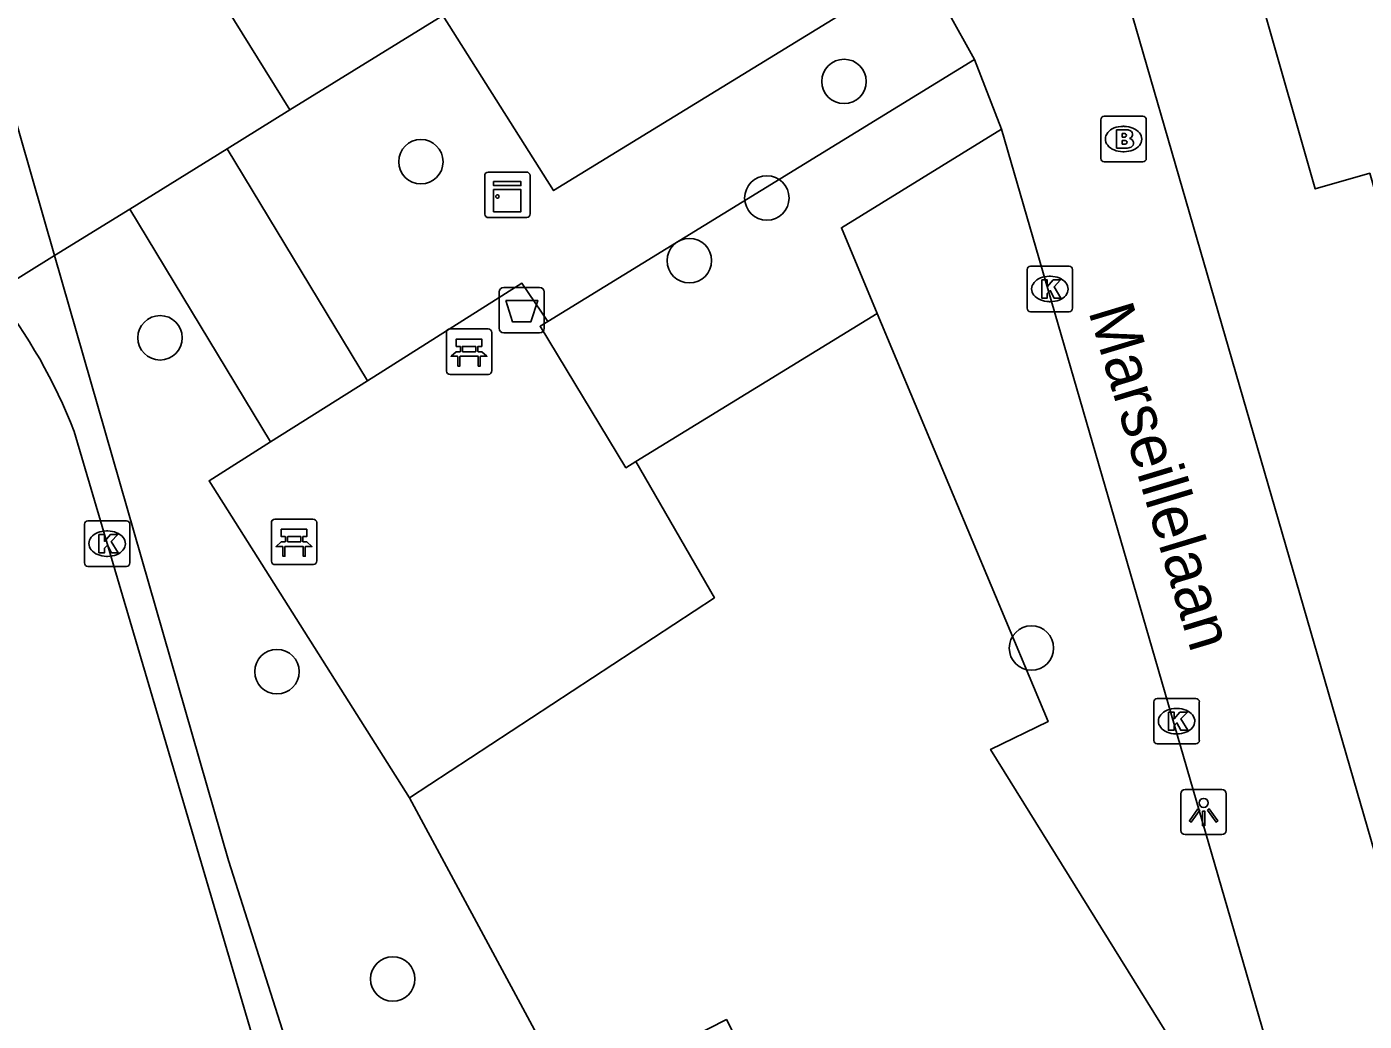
# Model space of a CAD drawing. Extents: x 158461 to 159795, y 387220 to 388672.
# Drawn here: x 159042.2 to 159071.64, y 388010.24 to 388032.14 of the extents above; entities that cross this region are included whole.
import ezdxf

# ---------------------------------------------------------------- set-up
doc = ezdxf.new("R2010")
doc.units = 0
for name, color, linetype in [('IMGEO_Afvalbak', 7, 'Continuous'), ('IMGEO_Bank', 7, 'Continuous'), ('IMGEO_Boom', 7, 'Continuous'), ('IMGEO_Brandkraan', 7, 'Continuous'), ('IMGEO_Groenvoorziening', 7, 'Continuous'), ('IMGEO_Kast', 7, 'Continuous'), ('IMGEO_Kolk', 7, 'Continuous'), ('IMGEO_Lichtpunt', 7, 'Continuous'), ('IMGEO_Openbare_ruimte_label', 7, 'Continuous'), ('IMGEO_Pand', 7, 'Continuous'), ('IMGEO_Rijbaan_lokaal_open', 7, 'Continuous'), ('IMGEO_Voetpad_open', 7, 'Continuous')]:
    doc.layers.add(name, color=color, linetype=linetype)

msp = doc.modelspace()

# ---------------------------------------------------------------- linework, layer by layer
at = {"layer": 'IMGEO_Afvalbak'}
for p, q in [((159052.597, 388025.499), (159052.597, 388026.299)), ((159052.597, 388026.299), (159052.597, 388025.499)), ((159052.697, 388026.399), (159053.487, 388026.399)), ((159053.487, 388026.399), (159052.697, 388026.399)), ((159053.587, 388026.299), (159053.587, 388025.499)), ((159053.587, 388025.499), (159053.587, 388026.299)), ((159053.487, 388025.399), (159052.697, 388025.399)), ((159052.697, 388025.399), (159053.487, 388025.399))]:
    msp.add_line(p, q, dxfattribs=at)
msp.add_lwpolyline([(159052.74, 388026.113), (159053.444, 388026.113), (159053.295, 388025.643), (159052.889, 388025.643), (159052.74, 388026.113)], dxfattribs=at)
for centre, start, end in [((159052.697, 388026.299), 90, 180), ((159052.697, 388026.299), 90, 180), ((159053.487, 388026.299), 0, 90), ((159053.487, 388026.299), 360, 90), ((159052.697, 388025.499), 180, 270), ((159052.697, 388025.499), 180, 270), ((159053.487, 388025.499), 270, 0), ((159053.487, 388025.499), 270, 0)]:
    msp.add_arc(centre, 0.1, start, end, dxfattribs=at)
at = {"layer": 'IMGEO_Bank'}
for p, q in [((159051.434, 388024.558), (159051.434, 388025.399)), ((159051.434, 388025.399), (159051.434, 388024.558)), ((159051.509, 388025.483), (159052.35, 388025.483)), ((159052.35, 388025.483), (159051.509, 388025.483)), ((159052.434, 388025.408), (159052.434, 388024.567)), ((159052.434, 388024.567), (159052.434, 388025.408)), ((159051.743, 388024.989), (159051.743, 388025.095)), ((159051.787, 388025.095), (159051.787, 388024.989)), ((159052.075, 388025.101), (159051.793, 388025.101)), ((159052.081, 388024.989), (159052.081, 388025.095)), ((159052.125, 388025.095), (159052.125, 388024.989)), ((159052.131, 388024.881), (159051.738, 388024.881)), ((159051.793, 388024.983), (159052.075, 388024.983)), ((159052.359, 388024.483), (159051.518, 388024.483)), ((159051.518, 388024.483), (159052.359, 388024.483)), ((159047.582, 388020.371), (159047.582, 388021.212)), ((159047.582, 388021.212), (159047.582, 388020.371)), ((159047.657, 388021.296), (159048.498, 388021.296)), ((159048.498, 388021.296), (159047.657, 388021.296)), ((159048.582, 388021.221), (159048.582, 388020.38)), ((159048.582, 388020.38), (159048.582, 388021.221)), ((159047.891, 388020.802), (159047.891, 388020.908)), ((159047.935, 388020.908), (159047.935, 388020.802)), ((159048.223, 388020.914), (159047.941, 388020.914)), ((159048.229, 388020.802), (159048.229, 388020.908)), ((159048.273, 388020.908), (159048.273, 388020.802)), ((159048.279, 388020.694), (159047.886, 388020.694)), ((159047.941, 388020.796), (159048.223, 388020.796)), ((159048.507, 388020.296), (159047.666, 388020.296)), ((159047.666, 388020.296), (159048.507, 388020.296))]:
    msp.add_line(p, q, dxfattribs=at)
for points in [[(159051.737, 388025.101), (159051.651, 388025.101), (159051.651, 388025.262), (159052.214, 388025.262), (159052.214, 388025.101), (159052.131, 388025.101)], [(159051.681, 388024.881), (159051.539, 388024.881), (159051.651, 388024.983), (159051.737, 388024.983)], [(159051.731, 388024.874), (159051.731, 388024.667), (159051.688, 388024.667), (159051.688, 388024.874)], [(159052.131, 388024.983), (159052.214, 388024.983), (159052.326, 388024.881), (159052.187, 388024.881)], [(159052.181, 388024.874), (159052.181, 388024.667), (159052.137, 388024.667), (159052.137, 388024.874)], [(159047.885, 388020.914), (159047.799, 388020.914), (159047.799, 388021.075), (159048.362, 388021.075), (159048.362, 388020.914), (159048.279, 388020.914)], [(159047.829, 388020.694), (159047.687, 388020.694), (159047.799, 388020.796), (159047.885, 388020.796)], [(159047.879, 388020.687), (159047.879, 388020.48), (159047.836, 388020.48), (159047.836, 388020.687)], [(159048.279, 388020.796), (159048.362, 388020.796), (159048.474, 388020.694), (159048.335, 388020.694)], [(159048.329, 388020.687), (159048.329, 388020.48), (159048.285, 388020.48), (159048.285, 388020.687)]]:
    msp.add_lwpolyline(points, dxfattribs=at)
for centre, radius, start, end in [((159051.512, 388025.405), 0.0779, 92.4484, 184.2845), ((159051.512, 388025.405), 0.0779, 92.4484, 184.2845), ((159052.356, 388025.405), 0.0779, 2.4484, 94.2845), ((159052.356, 388025.405), 0.0779, 2.4484, 94.2845), ((159051.736, 388025.094), 0.00671, 2.8957, 87.1043), ((159051.793, 388025.094), 0.00671, 92.8957, 177.1043), ((159052.075, 388025.094), 0.00671, 2.8957, 87.1043), ((159052.132, 388025.094), 0.00671, 92.8957, 177.1043), ((159051.681, 388024.874), 0.00671, 2.8957, 87.1043), ((159051.738, 388024.874), 0.00671, 92.8957, 177.1043), ((159051.736, 388024.99), 0.00671, 272.8957, 357.1043), ((159051.793, 388024.99), 0.00671, 182.8957, 267.1043), ((159052.075, 388024.99), 0.00671, 272.8957, 357.1043), ((159052.132, 388024.99), 0.00671, 182.8957, 267.1043), ((159052.13, 388024.874), 0.00671, 2.8957, 87.1043), ((159052.187, 388024.874), 0.00671, 92.8957, 177.1043), ((159051.512, 388024.561), 0.0779, 182.4484, 274.2845), ((159051.512, 388024.561), 0.0779, 182.4484, 274.2845), ((159052.356, 388024.561), 0.0779, 272.4484, 4.2845), ((159052.356, 388024.561), 0.0779, 272.4484, 4.2845), ((159047.66, 388021.218), 0.0779, 92.4484, 184.2845), ((159047.66, 388021.218), 0.0779, 92.4484, 184.2845), ((159048.504, 388021.218), 0.0779, 2.4484, 94.2845), ((159048.504, 388021.218), 0.0779, 2.4484, 94.2845), ((159047.884, 388020.907), 0.00671, 2.8957, 87.1043), ((159047.941, 388020.907), 0.00671, 92.8957, 177.1043), ((159048.223, 388020.907), 0.00671, 2.8957, 87.1043), ((159048.28, 388020.907), 0.00671, 92.8957, 177.1043), ((159047.829, 388020.687), 0.00671, 2.8957, 87.1043), ((159047.886, 388020.687), 0.00671, 92.8957, 177.1043), ((159047.884, 388020.803), 0.00671, 272.8957, 357.1043), ((159047.941, 388020.803), 0.00671, 182.8957, 267.1043), ((159048.223, 388020.803), 0.00671, 272.8957, 357.1043), ((159048.28, 388020.803), 0.00671, 182.8957, 267.1043), ((159048.278, 388020.687), 0.00671, 2.8957, 87.1043), ((159048.335, 388020.687), 0.00671, 92.8957, 177.1043), ((159047.66, 388020.374), 0.0779, 182.4484, 274.2845), ((159047.66, 388020.374), 0.0779, 182.4484, 274.2845), ((159048.504, 388020.374), 0.0779, 272.4484, 4.2845), ((159048.504, 388020.374), 0.0779, 272.4484, 4.2845)]:
    msp.add_arc(centre, radius, start, end, dxfattribs=at)
at = {"layer": 'IMGEO_Boom'}
for centre in [(159060.186, 388030.932), (159050.873, 388029.165), (159058.488, 388028.366), (159056.782, 388026.987), (159045.132, 388025.289), (159064.311, 388018.459), (159047.705, 388017.94), (159050.254, 388011.175)]:
    msp.add_circle(centre, 0.489, dxfattribs=at)
at = {"layer": 'IMGEO_Brandkraan'}
for p, q in [((159065.838, 388029.238), (159065.838, 388030.09)), ((159065.913, 388030.164), (159066.765, 388030.164)), ((159066.839, 388030.09), (159066.839, 388029.238)), ((159066.326, 388029.944), (159066.351, 388029.944)), ((159066.765, 388029.164), (159065.913, 388029.164)), ((159066.349, 388029.384), (159066.324, 388029.384))]:
    msp.add_line(p, q, dxfattribs=at)
for points in [[(159065.838, 388029.238), (159065.838, 388030.09)], [(159065.913, 388030.164), (159066.765, 388030.164)], [(159066.839, 388030.09), (159066.839, 388029.238)], [(159066.186, 388029.864), (159066.186, 388029.464), (159066.399, 388029.464)], [(159066.417, 388029.864), (159066.186, 388029.864)], [(159066.365, 388029.783), (159066.311, 388029.783), (159066.311, 388029.707)], [(159066.311, 388029.707), (159066.364, 388029.707)], [(159066.373, 388029.631), (159066.311, 388029.631), (159066.311, 388029.55)], [(159066.311, 388029.55), (159066.373, 388029.55)], [(159066.765, 388029.164), (159065.913, 388029.164)]]:
    msp.add_lwpolyline(points, dxfattribs=at)
for centre, radius, start, end in [((159065.915, 388030.088), 0.0765, 91.552, 178.448), ((159065.915, 388030.088), 0.0765, 91.552, 178.448), ((159066.763, 388030.088), 0.0765, 1.552, 88.448), ((159066.763, 388030.088), 0.0765, 1.552, 88.448), ((159066.366, 388029.745), 0.0379, 267.8285, 90.9355), ((159066.421, 388029.719), 0.145, 59.4692, 91.5367), ((159066.446, 388029.766), 0.0922, 285.5137, 58.1501), ((159066.374, 388029.59), 0.0404, 269.8759, 90.5077), ((159066.405, 388029.715), 0.251, 268.6676, 293.5347), ((159066.451, 388029.574), 0.105, 301.3115, 78.989), ((159065.915, 388029.24), 0.0765, 181.552, 268.448), ((159065.915, 388029.24), 0.0765, 181.552, 268.448), ((159066.763, 388029.24), 0.0765, 271.552, 358.448), ((159066.763, 388029.24), 0.0765, 271.552, 358.448)]:
    msp.add_arc(centre, radius, start, end, dxfattribs=at)
for centre, major_axis, ratio, start_param, end_param in [((159066.325, 388029.664), (-0.387, 0.002), 0.722429, 4.712389, 7.853982), ((159066.35, 388029.664), (-0.39, 0.002), 0.717154, 1.570796, 4.712389)]:
    msp.add_ellipse(centre, major_axis=major_axis, ratio=ratio, start_param=start_param, end_param=end_param, dxfattribs=at)
at = {"layer": 'IMGEO_Groenvoorziening'}
for points in [[(159069.875, 388008.436), (159069.377, 388008.222), (159068.836, 388008.229), (159068.344, 388008.455), (159068.003, 388008.833), (159063.412, 388016.228), (159064.679, 388016.841), (159060.918, 388025.826)], [(159071.15, 388004.018), (159061.62, 388000.096), (159058.875, 388005.681), (159059.727, 388006.084), (159057.599, 388010.283), (159054.19, 388008.544), (159050.624, 388015.16)]]:
    msp.add_lwpolyline(points, dxfattribs=at)
at = {"layer": 'IMGEO_Kast'}
for p, q in [((159052.278, 388028.011), (159052.278, 388028.852)), ((159052.278, 388028.852), (159052.278, 388028.011)), ((159052.353, 388028.936), (159053.194, 388028.936)), ((159053.194, 388028.936), (159052.353, 388028.936)), ((159053.278, 388028.861), (159053.278, 388028.02)), ((159053.278, 388028.02), (159053.278, 388028.861)), ((159053.203, 388027.936), (159052.362, 388027.936)), ((159052.362, 388027.936), (159053.203, 388027.936))]:
    msp.add_line(p, q, dxfattribs=at)
for points in [[(159052.473, 388028.726), (159053.073, 388028.726), (159053.073, 388028.641), (159052.473, 388028.641), (159052.473, 388028.726)], [(159052.473, 388028.551), (159053.073, 388028.551), (159053.073, 388028.062), (159052.473, 388028.062), (159052.473, 388028.551)]]:
    msp.add_lwpolyline(points, dxfattribs=at)
msp.add_circle((159052.557, 388028.4), 0.0377, dxfattribs=at)
for centre, start, end in [((159052.356, 388028.858), 92.4484, 184.2845), ((159052.356, 388028.858), 92.4484, 184.2845), ((159053.2, 388028.858), 2.4484, 94.2845), ((159053.2, 388028.858), 2.4484, 94.2845), ((159052.356, 388028.014), 182.4484, 274.2845), ((159052.356, 388028.014), 182.4484, 274.2845), ((159053.2, 388028.014), 272.4484, 4.2845), ((159053.2, 388028.014), 272.4484, 4.2845)]:
    msp.add_arc(centre, 0.0779, start, end, dxfattribs=at)
at = {"layer": 'IMGEO_Kolk'}
for p, q in [((159064.216, 388025.938), (159064.216, 388026.79)), ((159064.291, 388026.864), (159065.143, 388026.864)), ((159065.217, 388026.79), (159065.217, 388025.938)), ((159064.704, 388026.644), (159064.729, 388026.644)), ((159064.727, 388026.084), (159064.702, 388026.084)), ((159065.143, 388025.864), (159064.291, 388025.864)), ((159043.467, 388020.332), (159043.467, 388021.184)), ((159043.542, 388021.258), (159044.394, 388021.258)), ((159044.468, 388021.184), (159044.468, 388020.332)), ((159043.955, 388021.038), (159043.98, 388021.038)), ((159043.978, 388020.478), (159043.953, 388020.478)), ((159044.394, 388020.258), (159043.542, 388020.258)), ((159067.08, 388017.349), (159067.932, 388017.349)), ((159067.005, 388016.423), (159067.005, 388017.275)), ((159067.493, 388017.129), (159067.518, 388017.129)), ((159068.006, 388017.275), (159068.006, 388016.423)), ((159067.516, 388016.569), (159067.491, 388016.569)), ((159067.932, 388016.349), (159067.08, 388016.349))]:
    msp.add_line(p, q, dxfattribs=at)
for points in [[(159064.216, 388025.938), (159064.216, 388026.79)], [(159064.291, 388026.864), (159065.143, 388026.864)], [(159065.217, 388026.79), (159065.217, 388025.938)], [(159064.537, 388026.564), (159064.66, 388026.564), (159064.66, 388026.413), (159064.79, 388026.564), (159064.954, 388026.564), (159064.808, 388026.413), (159064.961, 388026.164), (159064.809, 388026.164), (159064.724, 388026.328), (159064.66, 388026.261), (159064.66, 388026.164), (159064.537, 388026.164), (159064.537, 388026.564)], [(159065.143, 388025.864), (159064.291, 388025.864)], [(159043.467, 388020.332), (159043.467, 388021.184)], [(159043.542, 388021.258), (159044.394, 388021.258)], [(159044.468, 388021.184), (159044.468, 388020.332)], [(159043.788, 388020.958), (159043.911, 388020.958), (159043.911, 388020.807), (159044.041, 388020.958), (159044.205, 388020.958), (159044.059, 388020.807), (159044.212, 388020.558), (159044.06, 388020.558), (159043.975, 388020.722), (159043.911, 388020.655), (159043.911, 388020.558), (159043.788, 388020.558), (159043.788, 388020.958)], [(159044.394, 388020.258), (159043.542, 388020.258)], [(159067.08, 388017.349), (159067.932, 388017.349)], [(159067.005, 388016.423), (159067.005, 388017.275)], [(159068.006, 388017.275), (159068.006, 388016.423)], [(159067.326, 388017.049), (159067.449, 388017.049), (159067.449, 388016.898), (159067.579, 388017.049), (159067.743, 388017.049), (159067.597, 388016.898), (159067.75, 388016.649), (159067.598, 388016.649), (159067.513, 388016.813), (159067.449, 388016.746), (159067.449, 388016.649), (159067.326, 388016.649), (159067.326, 388017.049)], [(159067.932, 388016.349), (159067.08, 388016.349)]]:
    msp.add_lwpolyline(points, dxfattribs=at)
for centre, start, end in [((159064.293, 388026.788), 91.552, 178.448), ((159064.293, 388026.788), 91.552, 178.448), ((159065.141, 388026.788), 1.552, 88.448), ((159065.141, 388026.788), 1.552, 88.448), ((159064.293, 388025.94), 181.552, 268.448), ((159064.293, 388025.94), 181.552, 268.448), ((159065.141, 388025.94), 271.552, 358.448), ((159065.141, 388025.94), 271.552, 358.448), ((159043.544, 388021.182), 91.552, 178.448), ((159043.544, 388021.182), 91.552, 178.448), ((159044.392, 388021.182), 1.552, 88.448), ((159044.392, 388021.182), 1.552, 88.448), ((159043.544, 388020.334), 181.552, 268.448), ((159043.544, 388020.334), 181.552, 268.448), ((159044.392, 388020.334), 271.552, 358.448), ((159044.392, 388020.334), 271.552, 358.448), ((159067.082, 388017.273), 91.552, 178.448), ((159067.082, 388017.273), 91.552, 178.448), ((159067.93, 388017.273), 1.552, 88.448), ((159067.93, 388017.273), 1.552, 88.448), ((159067.082, 388016.425), 181.552, 268.448), ((159067.082, 388016.425), 181.552, 268.448), ((159067.93, 388016.425), 271.552, 358.448), ((159067.93, 388016.425), 271.552, 358.448)]:
    msp.add_arc(centre, 0.0765, start, end, dxfattribs=at)
for centre, major_axis, ratio, start_param, end_param in [((159064.703, 388026.364), (-0.387, 0.002), 0.722429, 4.712389, 7.853982), ((159064.728, 388026.364), (-0.39, 0.002), 0.717154, 1.570796, 4.712389), ((159043.954, 388020.758), (-0.387, 0.002), 0.722429, 4.712389, 7.853982), ((159043.979, 388020.758), (-0.39, 0.002), 0.717154, 1.570796, 4.712389), ((159067.492, 388016.849), (-0.387, 0.002), 0.722429, 4.712389, 7.853982), ((159067.517, 388016.849), (-0.39, 0.002), 0.717154, 1.570796, 4.712389)]:
    msp.add_ellipse(centre, major_axis=major_axis, ratio=ratio, start_param=start_param, end_param=end_param, dxfattribs=at)
at = {"layer": 'IMGEO_Lichtpunt'}
for p, q in [((159068.504, 388015.349), (159067.696, 388015.349)), ((159068.504, 388015.349), (159067.696, 388015.349)), ((159067.602, 388015.254), (159067.602, 388014.447)), ((159067.602, 388015.254), (159067.602, 388014.447)), ((159068.598, 388014.447), (159068.598, 388015.254)), ((159068.598, 388014.447), (159068.598, 388015.254)), ((159067.696, 388014.353), (159068.504, 388014.353)), ((159067.696, 388014.353), (159068.504, 388014.353))]:
    msp.add_line(p, q, dxfattribs=at)
for points in [[(159067.976, 388014.918), (159068.015, 388014.89), (159067.827, 388014.628), (159067.789, 388014.655), (159067.976, 388014.918)], [(159068.078, 388014.87), (159068.125, 388014.87), (159068.125, 388014.548), (159068.078, 388014.548), (159068.078, 388014.87)], [(159068.188, 388014.89), (159068.226, 388014.917), (159068.413, 388014.655), (159068.374, 388014.627), (159068.188, 388014.89)]]:
    msp.add_lwpolyline(points, dxfattribs=at)
msp.add_circle((159068.101, 388015.052), 0.0994, dxfattribs=at)
for centre, start, end in [((159067.696, 388015.254), 90, 180), ((159067.696, 388015.254), 90, 180), ((159068.504, 388015.254), 0, 90), ((159068.504, 388015.254), 0, 90), ((159067.696, 388014.447), 180, 270), ((159067.696, 388014.447), 180, 270), ((159068.504, 388014.447), 270, 0), ((159068.504, 388014.447), 270, 360)]:
    msp.add_arc(centre, 0.0946, start, end, dxfattribs=at)
at = {"layer": 'IMGEO_Pand'}
msp.add_lwpolyline([(159072.363, 388026.799), (159071.757, 388028.911), (159070.559, 388028.567), (159069.402, 388032.599), (159078.086, 388035.091), (159078.707, 388032.927), (159079.97, 388033.29), (159081.111, 388029.313)], dxfattribs=at)
at = {"layer": 'IMGEO_Rijbaan_lokaal_open'}
for points in [[(159062.476, 388032.457), (159061.897, 388033.503), (159053.795, 388028.529), (159051.356, 388032.387)], [(159043.241, 388023.229), (159047.147, 388009.98), (159047.336, 388009.395)]]:
    msp.add_lwpolyline(points, dxfattribs=at)
msp.add_arc((159032.301, 388019.001), 11.729, 21.1319, 38.3821, dxfattribs=at)
at = {"layer": 'IMGEO_Voetpad_open'}
for points in [[(159045.345, 388034.565), (159047.99, 388030.304)], [(159076.201, 388001.612), (159074.45, 388005.028), (159066.145, 388033.716)], [(159042.81, 388027.097), (159041.02, 388033.321)], [(159051.356, 388032.387), (159047.99, 388030.304)], [(159062.476, 388032.457), (159063.055, 388031.412)], [(159053.669, 388025.648), (159063.055, 388031.412)], [(159063.055, 388031.412), (159063.653, 388029.878)], [(159047.99, 388030.304), (159046.611, 388029.45)], [(159060.918, 388025.826), (159060.128, 388027.713), (159063.653, 388029.878)], [(159063.653, 388029.878), (159069.875, 388008.436)], [(159044.466, 388028.122), (159046.611, 388029.45)], [(159046.611, 388029.45), (159049.697, 388024.344)], [(159042.81, 388027.097), (159044.466, 388028.122)], [(159044.466, 388028.122), (159047.563, 388022.997)], [(159042.81, 388027.097), (159041.495, 388026.283)], [(159048.748, 388007.145), (159046.638, 388013.783), (159042.81, 388027.097)], [(159049.697, 388024.344), (159053.095, 388026.49), (159053.669, 388025.648)], [(159053.669, 388025.648), (159053.497, 388025.543), (159055.384, 388022.429), (159055.603, 388022.564)], [(159055.603, 388022.564), (159060.918, 388025.826)], [(159049.697, 388024.344), (159047.563, 388022.997)], [(159047.563, 388022.997), (159046.212, 388022.144), (159050.624, 388015.16)], [(159050.624, 388015.16), (159057.332, 388019.566), (159055.603, 388022.564)]]:
    msp.add_lwpolyline(points, dxfattribs=at)

# ---------------------------------------------------------------- texts
at = {"layer": 'IMGEO_Openbare_ruimte_label'}
msp.add_text('Marseillelaan', height=1, rotation=286.8035, dxfattribs=at).set_placement((159065.557, 388025.874))

doc.saveas('drawing.dxf')
